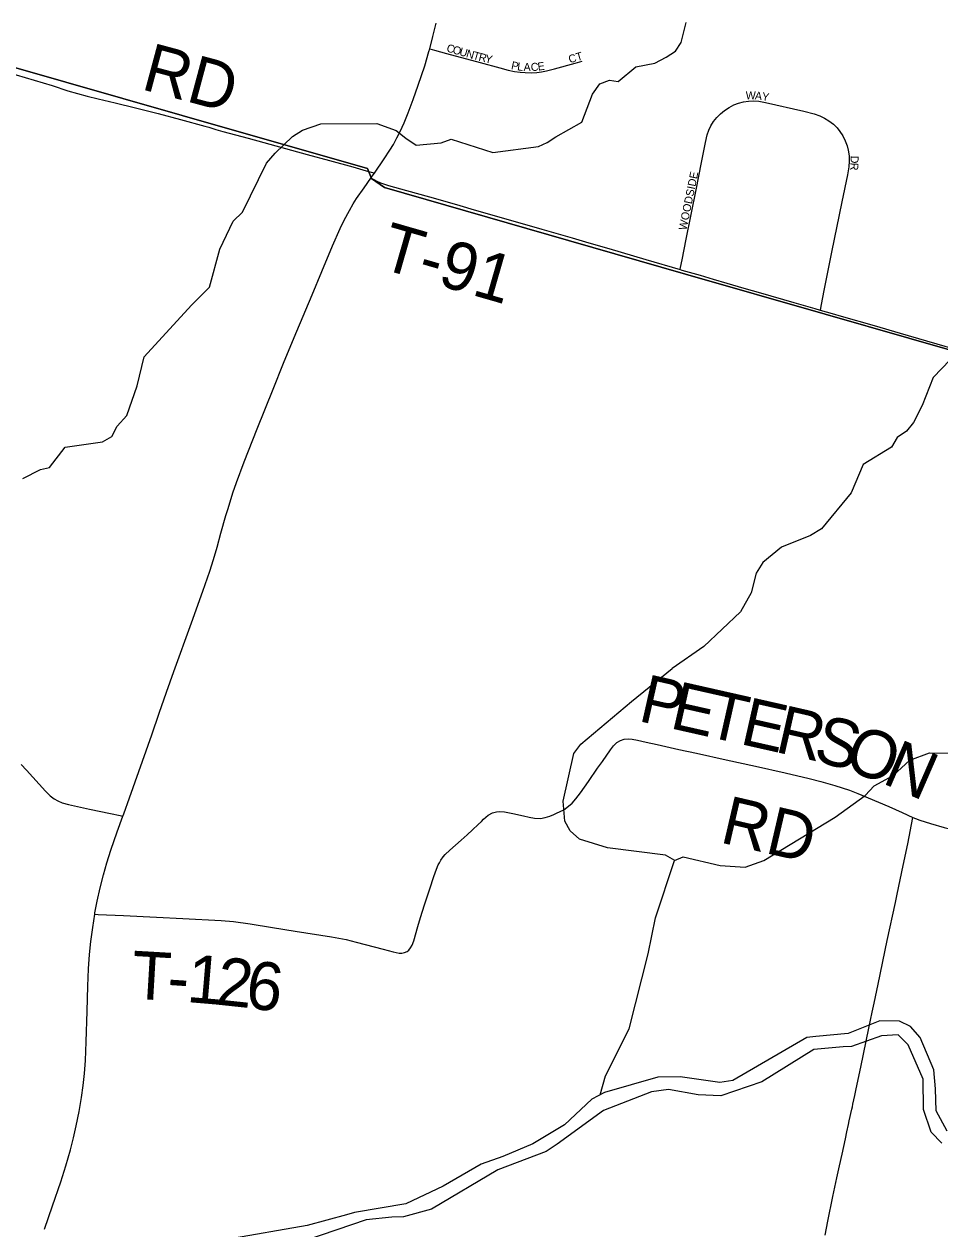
# Model space of a CAD drawing. Extents: x 1410790 to 1770854, y 448063 to 770588.
# Drawn here: x 1559967 to 1565686, y 591590 to 599118 of the extents above; entities that cross this region are included whole.
import ezdxf

# ---------------------------------------------------------------- set-up
doc = ezdxf.new("R2010")
doc.units = 0
for name, color, linetype in [('GM_X_County_Road', 7, 'Continuous'), ('GM_X_Major_River', 7, 'Continuous'), ('GM_X_Minor_River', 7, 'Continuous'), ('GM_X_State_Route', 7, 'Continuous'), ('GM_X_Township', 7, 'Continuous'), ('GM_X_Township_Road', 7, 'Continuous'), ('GM_X_Township_Road_Text', 7, 'Continuous'), ('GM_X_Township_Subdivision', 7, 'Continuous'), ('GM_X_Township_Subdivision_Text', 7, 'Continuous')]:
    doc.layers.add(name, color=color, linetype=linetype)

msp = doc.modelspace()

# ---------------------------------------------------------------- linework, layer by layer
at = {"layer": 'GM_X_County_Road'}
for points in [[(1564970.2, 591550.6), (1564987.3, 591637.4), (1565017.3, 591791.2), (1565042, 591909.6), (1565059.1, 591982.8), (1565075.8, 592056.3), (1565096.6, 592152.2), (1565106.1, 592197), (1565115.3, 592241.8), (1565120.1, 592264.2), (1565136.2, 592337.6), (1565139.6, 592353.3), (1565142.9, 592369), (1565154.5, 592423.3), (1565161.4, 592455.3), (1565182.1, 592551.5), (1565191.9, 592599.8), (1565242.4, 592843.9), (1565263.2, 592943.4), (1565275.3, 593001.2), (1565300.7, 593119.9), (1565357.5, 593392.9), (1565408.1, 593630.3), (1565418.8, 593681.8), (1565456.2, 593861.5), (1565485.3, 593996.3), (1565517.9, 594160.1)], [(1565517.9, 594160.1), (1565534.2, 594153.9), (1565562, 594143.6), (1565627.7, 594122.3), (1565713.3, 594098.6), (1565863.4, 594062.8), (1566042.7, 594022.7), (1566161.3, 593997.4), (1566250.6, 593976.9), (1566320.7, 593960.2), (1566424.2, 593936.1), (1566457.9, 593927.9)]]:
    msp.add_lwpolyline(points, dxfattribs=at)
at = {"layer": 'GM_X_Major_River'}
for points in [[(1565731.3, 592200.8), (1565664, 592326.8), (1565659.1, 592465.4), (1565647.8, 592584.1), (1565562.2, 592786.8), (1565503.5, 592854.3), (1565434, 592888), (1565311.6, 592888.9), (1565113.1, 592811.2), (1564912, 592791.8), (1564855.6, 592785), (1564393.8, 592516.8), (1564311.2, 592504.6), (1564063.2, 592540.5), (1563924.6, 592537.7), (1563591.2, 592443), (1563512, 592400.7), (1563341.7, 592240.1), (1563144.3, 592122.2), (1562955.8, 592042.3), (1562822.2, 591993.2), (1562584.2, 591856.3), (1562350.8, 591747.3), (1562030.4, 591692.5), (1561979.9, 591677.6), (1561735.5, 591611), (1561233.7, 591524.3)], [(1565699.4, 592125.3), (1565632.8, 592195.1), (1565583.9, 592336.7), (1565582.2, 592525.4), (1565488.8, 592740.3), (1565426, 592801.9), (1565321.5, 592796.3), (1565133.3, 592730.4), (1565083.1, 592727.6), (1564898, 592709.8), (1564574.3, 592508.6), (1564317.3, 592420.2), (1564177, 592427.5), (1563991.1, 592459.9), (1563884.4, 592446.3), (1563584.6, 592328.8), (1563296.7, 592118.7), (1563227.5, 592074.2), (1562925.7, 591958.7), (1562510.6, 591713.5), (1562336.9, 591665.3), (1562262.6, 591663), (1562103.6, 591646.6), (1561729.4, 591518.8)]]:
    msp.add_lwpolyline(points, dxfattribs=at)
at = {"layer": 'GM_X_Minor_River'}
for points in [[(1559959.1, 596277.9), (1560068.4, 596336.2), (1560124.7, 596347.3), (1560223.1, 596473.9), (1560456.2, 596508), (1560514.9, 596541), (1560548.1, 596606.6), (1560607.4, 596671.8), (1560672.7, 596857.1), (1560715.9, 597038.8), (1561012.1, 597362.6), (1561124.3, 597474.9), (1561188.5, 597712.4), (1561271.7, 597887.4), (1561330.8, 597942.5), (1561480.4, 598248.7), (1561535.6, 598311.9), (1561643.6, 598416.3), (1561704.4, 598455.4), (1561819.4, 598495.5), (1562170.3, 598497.5), (1562289.8, 598453.3), (1562351.2, 598406.2), (1562414.6, 598360.9), (1562571.2, 598376.3), (1562633.7, 598399.3), (1562895, 598316.6), (1563180.3, 598353.8), (1563232.8, 598378.9), (1563287.6, 598414), (1563449.5, 598505.5), (1563516.7, 598680.8), (1563561.9, 598746.2), (1563622.4, 598767.2), (1563676.4, 598760.2), (1563788.2, 598850.5), (1563906.9, 598874.5), (1563975.7, 598911.4), (1564034.5, 598948.5), (1564069.5, 599004.1), (1564101.7, 599127.8)], [(1566035.1, 597411.6), (1565908.3, 597384.3), (1565798.9, 597318), (1565767.9, 597262.4), (1565766.8, 597082), (1565749.7, 597020.1), (1565643.6, 596909.7), (1565576.4, 596734.4), (1565522.5, 596629.1), (1565477.5, 596573.7), (1565418.6, 596534.6), (1565383.5, 596475.1), (1565207.3, 596365.8), (1565132.1, 596188.7), (1564947.8, 595965.3), (1564878.9, 595922.4), (1564697.2, 595849.3), (1564581.3, 595753.1), (1564538.1, 595687.7), (1564507.9, 595563.9), (1564441.7, 595444.7), (1564211.5, 595228.1), (1564014.7, 595091.2)], [(1564029.9, 593891.7), (1563971.9, 593924.9), (1563610.3, 593971.5), (1563435.1, 594025.7), (1563378.1, 594077.2), (1563343.4, 594138.2), (1563334, 594262.8), (1563400.5, 594560.1), (1563443.8, 594619.2), (1563760.1, 594884.6), (1564014.7, 595091.2)], [(1563563.9, 592428.5), (1563597.8, 592545.7), (1563746.3, 592839), (1563864.6, 593309.6), (1563909.5, 593533.2), (1564029.3, 593891.4), (1564083.9, 593914.2), (1564313.2, 593860.7), (1564469.2, 593851), (1564586.3, 593892.4), (1565032.9, 594162.7), (1565220.1, 594298.7), (1565275.5, 594357.6), (1565395.1, 594422.9), (1565499.3, 594518.8), (1565620.5, 594564.1), (1565806.8, 594561.7), (1566111.7, 594486.3), (1566171.4, 594466.9), (1566368.8, 594424.2), (1566431, 594424.7), (1566485.6, 594447.5), (1566562.3, 594570.1), (1566624.3, 595037.1)]]:
    msp.add_lwpolyline(points, dxfattribs=at)
at = {"layer": 'GM_X_State_Route'}
for points in [[(1560589.3, 594183.1), (1560625.5, 594283.3), (1560763.4, 594676.2), (1560810.4, 594812.7), (1560855.8, 594942.7), (1560901.4, 595072.7), (1561011.6, 595377.8), (1561082.4, 595575.3), (1561125.6, 595698.9), (1561149.6, 595773.6), (1561171.6, 595849), (1561196.1, 595937.5), (1561227.4, 596048), (1561240.3, 596092.1), (1561270.2, 596189.5), (1561292.7, 596254.7), (1561341.2, 596383.8), (1561421.2, 596588.5), (1561521.7, 596838), (1561587.4, 596999), (1561653.9, 597159.8), (1561725.2, 597332.6), (1561764.8, 597426.3), (1561825.4, 597571.6), (1561892.3, 597732.1), (1561940.2, 597840.3), (1561966.1, 597893.5), (1561998.6, 597954.5), (1562021.9, 597994.3), (1562043.2, 598027.6), (1562089.9, 598095.2), (1562133.1, 598156.2), (1562146.8, 598175.5), (1562154.6, 598186.9), (1562215.1, 598275.6), (1562250.9, 598330.4), (1562272.9, 598366.7), (1562295.1, 598406.7), (1562315.7, 598447.5), (1562340, 598501.1), (1562366.1, 598564.7), (1562397, 598647.6), (1562428.4, 598737.3), (1562468.4, 598858.5), (1562494.9, 598946.2), (1562499.7, 598964.1), (1562520.4, 599041), (1562540.4, 599123.8)], [(1560093.4, 591588.5), (1560143.7, 591734.2), (1560195, 591883), (1560226.9, 591982.9), (1560256, 592083.7), (1560275.9, 592159.7), (1560292.6, 592233.1), (1560310.4, 592323.1), (1560325.1, 592410.3), (1560335.4, 592484.9), (1560343.3, 592559.8), (1560349.2, 592641.4), (1560354.3, 592759.3), (1560360.2, 592949.4), (1560363.8, 593107), (1560368.9, 593215.2), (1560375.3, 593303.7), (1560383.4, 593385.4), (1560394.9, 593473.3), (1560407.7, 593556.2), (1560409, 593564.2), (1560423.1, 593638.5), (1560441.6, 593721.9), (1560461.6, 593801.6), (1560483.4, 593877.5), (1560508.6, 593955.6), (1560548.6, 594070.4), (1560583.9, 594168.2), (1560589.3, 594183.1)]]:
    msp.add_lwpolyline(points, dxfattribs=at)
at = {"layer": 'GM_X_Township'}
for points in [[(1552637.9, 604338.2), (1555014.1, 601600.4), (1555214.5, 601369.5), (1554790.9, 600314.9), (1559857.5, 598862.4), (1560954.4, 598547.7), (1562111.2, 598215.9), (1562136.3, 598154.3), (1562218.2, 598096.6), (1563366.4, 597766.7), (1564098.1, 597556.4), (1564970.1, 597305.9), (1566014.4, 597005.8), (1566675.2, 596842.3), (1569232.3, 596259.2), (1568709, 594178.9), (1568599.3, 593721.1), (1568287, 592416.8), (1568080.9, 591556)], [(1568080.9, 591556), (1568287, 592416.8), (1568599.3, 593721.1), (1568709, 594178.9), (1569232.3, 596259.2), (1566675.2, 596842.3), (1566014.4, 597005.8), (1564970.1, 597305.9), (1564098.1, 597556.4), (1563366.4, 597766.7), (1562218.2, 598096.6), (1562136.3, 598154.3), (1562111.2, 598215.9), (1560954.4, 598547.7), (1559857.5, 598862.4), (1554790.9, 600314.9), (1555214.5, 601369.5), (1555014.1, 601600.4), (1552637.9, 604338.2)]]:
    msp.add_lwpolyline(points, dxfattribs=at)
at = {"layer": 'GM_X_Township_Road'}
for points in [[(1559839.7, 598824.8), (1559860.1, 598818.9), (1560141.9, 598735.2), (1560239.7, 598702.1), (1560300.6, 598684.4), (1560360.9, 598668.8), (1560429.7, 598650.8), (1560535.2, 598626.4), (1560663.1, 598596.2), (1560803.1, 598560.8), (1560943.5, 598522.7), (1561095.2, 598480.6), (1561120.5, 598474), (1561164.3, 598460.8), (1561208.3, 598448.2), (1561365.7, 598404.9), (1561735.3, 598304.3), (1561874.3, 598266.2), (1562019.8, 598226), (1562102.2, 598202.1), (1562142.9, 598190.3), (1562154.6, 598186.9)], [(1562133.1, 598156.2), (1562150.4, 598146.5), (1562169.2, 598136.1), (1562192.2, 598126.2), (1562242.1, 598110.8), (1562317.7, 598089.5), (1562535.6, 598028.1), (1562687, 597984.8), (1562778.4, 597958.7), (1563033.6, 597884.9), (1563200.7, 597836.9), (1563389.8, 597782.5), (1563493.7, 597752.1), (1563619.6, 597715.4), (1563849.3, 597648.3), (1564064.5, 597585)], [(1564064.5, 597585), (1564075.6, 597581.7), (1564189, 597549), (1564270.9, 597525.5), (1564355.7, 597500), (1564462.7, 597468.7), (1564566.6, 597439.1), (1564774.5, 597378.6), (1564904.6, 597341.4), (1564938.5, 597331.6)], [(1564938.5, 597331.6), (1565013.8, 597310), (1565070.5, 597293.7), (1565275, 597234), (1565438.6, 597186.9), (1565489, 597172.5), (1565781.8, 597087.6), (1565960.8, 597036.3), (1566071.2, 597006.2), (1566134.2, 596990.6), (1566173.7, 596980.2), (1566233.1, 596966.7), (1566278.8, 596957.3), (1566346.4, 596943.8), (1566470.3, 596915.7), (1566590.9, 596891.5), (1566644.2, 596880.3), (1566653, 596879.8), (1566661.4, 596880.3), (1566668.9, 596881.6), (1566685.1, 596886.8)], [(1560407.7, 593556.2), (1560430, 593555), (1560587.1, 593547.1), (1560793.6, 593537.9), (1560957.4, 593530.1), (1561196.5, 593517), (1561274.7, 593509.8), (1561378.5, 593495.8), (1561517.7, 593473.3), (1561660.4, 593450.7), (1561887, 593413.8), (1561977.1, 593397.3), (1562040.8, 593382.3), (1562209, 593338.1), (1562272.4, 593321.8), (1562308.3, 593313.5), (1562325.7, 593312.7), (1562342.9, 593316.1), (1562358.7, 593323.8), (1562369.6, 593332.5), (1562380.9, 593345.7), (1562390.9, 593363.7), (1562399.9, 593389), (1562425.4, 593479.5), (1562443, 593535.4), (1562466.6, 593615), (1562474.8, 593639.9), (1562485.3, 593670.9), (1562499.7, 593714.5), (1562525.7, 593792.2), (1562542, 593838.4), (1562553.5, 593865), (1562560.2, 593877.6), (1562569.6, 593893), (1562584.6, 593913.7), (1562597.4, 593929.1), (1562625.7, 593956.8), (1562696.6, 594019.8), (1562733.5, 594052.8), (1562767.1, 594082.6), (1562803.4, 594117.8), (1562822.4, 594135.8), (1562836.3, 594149.9), (1562865.1, 594175), (1562892.3, 594190.5), (1562916.8, 594196.3), (1562938.8, 594197.2), (1562967.7, 594195), (1563019.1, 594185.4), (1563086.1, 594170.3), (1563121.4, 594161.8), (1563154.3, 594156.5), (1563191.2, 594155.1), (1563220.9, 594160.2), (1563249.7, 594168.5), (1563274.3, 594178.3), (1563292.5, 594186.6), (1563336.8, 594209.4), (1563366.7, 594230.8), (1563389.3, 594250.6), (1563413.2, 594278.2), (1563440.9, 594315.2), (1563490.7, 594384.6), (1563548.6, 594468.3), (1563579.3, 594510.7), (1563629, 594584.1), (1563648.8, 594609.3), (1563669.4, 594629.1), (1563690.6, 594642.5), (1563714.4, 594650.6), (1563739.4, 594652.5), (1563764.9, 594650.6), (1563796.8, 594644.3), (1563851, 594631.8), (1563921, 594615.9), (1564056.8, 594585.9), (1564165.8, 594562.5), (1564351.4, 594520.5), (1564534.1, 594480.3), (1564719.8, 594438.9), (1564870, 594404.4), (1564942.9, 594385.8), (1565030.8, 594359.8), (1565121.1, 594330.6), (1565173.1, 594311.2), (1565366.7, 594230), (1565450.4, 594192.6), (1565517.9, 594160.1)], [(1559948.5, 594492.2), (1559981.6, 594456.5), (1560020.5, 594412.8), (1560099.4, 594325.3), (1560130.3, 594295.4), (1560154.3, 594277.4), (1560177.5, 594264), (1560205.2, 594252.4), (1560243.5, 594241.4), (1560374.7, 594212.3), (1560506.3, 594185.5), (1560566.9, 594172), (1560583.9, 594168.2)]]:
    msp.add_lwpolyline(points, dxfattribs=at)
at = {"layer": 'GM_X_Township_Subdivision'}
for points in [[(1562499.7, 598964.1), (1562529.5, 598956), (1562605.2, 598935.3), (1562814.1, 598878.8), (1562937.2, 598844.7), (1562990.9, 598830.7), (1563029.2, 598822.7), (1563064.5, 598817.6), (1563096.9, 598815), (1563132.6, 598814.4), (1563168.3, 598816.2), (1563197.2, 598819.5), (1563229.1, 598825.4), (1563279.7, 598837.9), (1563409.1, 598874.2), (1563451.1, 598887.7)], [(1564064.5, 597585), (1564066.9, 597597.2), (1564076.5, 597645.1), (1564102.3, 597773.8), (1564163.4, 598082.4), (1564180.8, 598169.2), (1564197.3, 598252.8), (1564222.7, 598378), (1564233.6, 598425.5), (1564244, 598456.1), (1564256.1, 598482.3), (1564273, 598509.6), (1564293.1, 598534.9), (1564315.5, 598558.1), (1564340.4, 598578.5), (1564370, 598598.2), (1564398.5, 598613.3), (1564428.5, 598625.1), (1564459.6, 598633.4), (1564491.5, 598637.9), (1564523.7, 598638.8), (1564555.9, 598636.2), (1564597.5, 598629.1), (1564837.3, 598575.4), (1564900.3, 598558.4), (1564936.9, 598545.3), (1564965.9, 598531.2), (1564993.3, 598514.3), (1565021.1, 598492.2), (1565044.1, 598469.6), (1565062.3, 598447.2), (1565079.5, 598419.9), (1565095.5, 598388.1), (1565107, 598358), (1565114.2, 598329.9), (1565119.2, 598294.8), (1565120.4, 598262.6), (1565117.6, 598227.2), (1565109.1, 598175.7), (1565074.8, 598008.8), (1565010.2, 597693.9), (1564960.7, 597453), (1564944.7, 597365.8), (1564938.5, 597331.6)]]:
    msp.add_lwpolyline(points, dxfattribs=at)

# ---------------------------------------------------------------- texts
at = {"layer": 'GM_X_Township_Road_Text'}
for s, rotation, p in [('RD', 345.00299, (1560690.3, 598713.5)), ('T-91', 343.91588, (1562176.6, 597595.2)), ('P', 347.2903, (1563794.7, 594765)), ('E', 347.28805, (1563992.1, 594720.5)), ('T', 347.29016, (1564211, 594671.1)), ('E', 347.28805, (1564429.9, 594621.7)), ('R', 347.14141, (1564648.6, 594572.4)), ('S', 345.25499, (1564886.3, 594518.1)), ('O', 339.52795, (1565074.5, 594469)), ('N', 336.4599, (1565317.9, 594378.3)), ('RD', 346.89614, (1564304.8, 594006.5)), ('T', 356.63807, (1560631.7, 593029.1)), ('1', 355.19098, (1560976.6, 593007.9)), ('2', 353.93107, (1561159, 592992.6)), ('6', 352.65295, (1561341, 592973.3)), ('-', 356.22695, (1560855.1, 593015.9))]:
    msp.add_text(s, height=300, rotation=rotation, dxfattribs=at).set_placement(p)
at = {"layer": 'GM_X_Township_Subdivision_Text'}
for s, rotation, p in [('C', 344.08463, (1562601.2, 598947.9)), ('O', 344.07482, (1562639.3, 598937)), ('U', 344.08163, (1562681.6, 598925)), ('N', 344.06061, (1562723.9, 598912.9)), ('T', 344.10978, (1562766.3, 598900.8)), ('R', 346.0593, (1562801.9, 598890.7)), ('Y', 347.41012, (1562841.6, 598880.8)), ('CT', 16.39443, (1563374.9, 598873.1)), ('P', 348.25066, (1563005.5, 598838)), ('L', 352.80829, (1563044.2, 598830.1)), ('A', 0.00376, (1563086, 598825.3)), ('C', 2.07172, (1563132, 598825.3)), ('E', 8.32645, (1563177.5, 598827.3)), ('W', 358.80616, (1564472.7, 598649)), ('A', 353.75876, (1564528.8, 598647.9)), ('Y', 351.00124, (1564571.9, 598643.2)), ('R', 266.67062, (1565128.3, 598253.2)), ('D', 268.8634, (1565129.2, 598296.7)), ('WOODSIDE', 78.38925, (1564103, 597827.5))]:
    msp.add_text(s, height=50, rotation=rotation, dxfattribs=at).set_placement(p)

doc.saveas('drawing.dxf')
